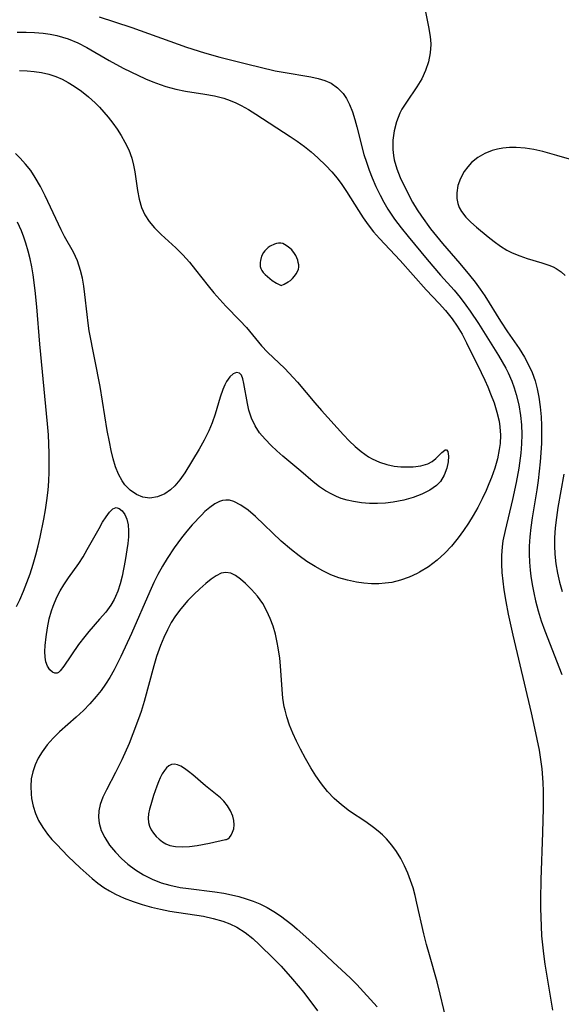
# Model space of a CAD drawing. Header units: inches. Extents: x 1073367 to 1082519, y 1569854 to 1574957.
# Tile 515 of 565: x 1081082 to 1081179, y 1573101 to 1573278. Entities that reach past the tile are written whole.
import ezdxf

# ---------------------------------------------------------------- set-up
doc = ezdxf.new("R2010")
doc.units = ezdxf.units.IN
doc.header["$MEASUREMENT"] = 0
doc.layers.add('CGG_CurvaNivelLidar_v1', color=7, linetype='Continuous', lineweight=30, true_color=0x008008)

msp = doc.modelspace()

# ---------------------------------------------------------------- linework, layer by layer
at = {"layer": 'CGG_CurvaNivelLidar_v1'}
for points in [[(1081095.7928, 1573278.6129, 72.5), (1081098.5648, 1573277.733, 72.5), (1081101.6303, 1573276.6853, 72.5), (1081111.4947, 1573273.1788, 72.5), (1081114.7416, 1573272.129, 72.5), (1081117.5022, 1573271.3459, 72.5), (1081122.2962, 1573270.1368, 72.5), (1081127.4503, 1573268.925, 72.5), (1081128.8365, 1573268.6405, 72.5), (1081133.8584, 1573267.8275, 72.5), (1081135.1407, 1573267.5453, 72.5), (1081136.3529, 1573267.173, 72.5), (1081137.4731, 1573266.6694, 72.5), (1081138.6441, 1573265.8623, 72.5), (1081139.6323, 1573264.8341, 72.5), (1081140.257, 1573263.9056, 72.5), (1081140.7799, 1573262.8788, 72.5), (1081141.303, 1573261.5447, 72.5), (1081141.7504, 1573260.1285, 72.5), (1081142.1068, 1573258.8443, 72.5), (1081143.3825, 1573253.8693, 72.5), (1081143.8178, 1573252.4584, 72.5), (1081144.3062, 1573251.059, 72.5), (1081144.8445, 1573249.6744, 72.5), (1081145.5263, 1573248.0978, 72.5), (1081146.2718, 1573246.5513, 72.5), (1081146.9514, 1573245.2769, 72.5), (1081147.6826, 1573244.0343, 72.5), (1081148.2624, 1573243.1368, 72.5), (1081148.896, 1573242.2319, 72.5), (1081150.0758, 1573240.6651, 72.5), (1081151.3058, 1573239.1248, 72.5), (1081154.768, 1573234.9585, 72.5), (1081157.1642, 1573232.1662, 72.5), (1081159.579, 1573229.4462, 72.5), (1081160.6726, 1573228.1426, 72.5), (1081161.7179, 1573226.8033, 72.5), (1081162.5017, 1573225.7115, 72.5), (1081163.9777, 1573223.466, 72.5), (1081167.5582, 1573217.7137, 72.5), (1081168.875, 1573215.4692, 72.5), (1081169.3197, 1573214.612, 72.5), (1081169.989, 1573213.0968, 72.5), (1081170.4118, 1573211.9156, 72.5), (1081170.771, 1573210.71, 72.5), (1081171.2119, 1573208.8385, 72.5), (1081171.5257, 1573206.933, 72.5), (1081171.6899, 1573205.238, 72.5), (1081171.7491, 1573203.5296, 72.5), (1081171.7051, 1573201.8394, 72.5), (1081171.5715, 1573200.1462, 72.5), (1081171.2115, 1573197.4672, 72.5), (1081170.744, 1573194.8739, 72.5), (1081170.0867, 1573191.8486, 72.5), (1081168.7454, 1573186.2638, 72.5), (1081168.3755, 1573184.4206, 72.5), (1081168.2148, 1573183.3486, 72.5), (1081168.0854, 1573181.7643, 72.5), (1081168.081, 1573180.2387, 72.5), (1081168.1704, 1573178.7069, 72.5), (1081168.3296, 1573177.1695, 72.5), (1081168.5383, 1573175.6268, 72.5), (1081168.8804, 1573173.5034, 72.5), (1081169.3118, 1573171.2112, 72.5), (1081170.1233, 1573167.4348, 72.5), (1081173.4484, 1573153.4655, 72.5), (1081174.0697, 1573150.7395, 72.5), (1081174.8753, 1573146.7678, 72.5), (1081175.1471, 1573145.1032, 72.5), (1081175.3596, 1573143.4316, 72.5), (1081175.5465, 1573140.9593, 72.5), (1081175.5969, 1573139.4356, 72.5), (1081175.6039, 1573136.3777, 72.5), (1081175.5066, 1573132.0017, 72.5), (1081175.1881, 1573123.4556, 72.5), (1081175.136, 1573119.9791, 72.5), (1081175.1421, 1573118.405, 72.5), (1081175.2255, 1573115.1305, 72.5), (1081175.3194, 1573113.4323, 72.5), (1081175.4556, 1573111.8006, 72.5), (1081175.6413, 1573110.1748, 72.5), (1081175.9177, 1573108.2934, 72.5), (1081177.2572, 1573100.0423, 72.5)], [(1081154.438, 1573279.4875, 73), (1081155.0167, 1573276.7855, 73), (1081155.2491, 1573275.4439, 73), (1081155.351, 1573274.524, 73), (1081155.3862, 1573273.6067, 73), (1081155.2805, 1573272.1484, 73), (1081154.9604, 1573270.5399, 73), (1081154.4516, 1573268.9703, 73), (1081153.7632, 1573267.4647, 73), (1081152.9065, 1573266.0337, 73), (1081151.004, 1573263.2814, 73), (1081150.2121, 1573262.0116, 73), (1081149.8367, 1573261.289, 73), (1081149.2207, 1573259.7385, 73), (1081148.8009, 1573258.114, 73), (1081148.5767, 1573256.4436, 73), (1081148.5631, 1573254.7523, 73), (1081148.673, 1573253.6974, 73), (1081148.8144, 1573252.9234, 73), (1081149.2788, 1573251.2631, 73), (1081149.8763, 1573249.736, 73), (1081150.5843, 1573248.2269, 73), (1081152.1385, 1573245.3031, 73), (1081152.9734, 1573243.8991, 73), (1081153.7312, 1573242.7528, 73), (1081155.3731, 1573240.5187, 73), (1081157.5134, 1573237.8529, 73), (1081160.6419, 1573234.2462, 73), (1081162.3695, 1573232.1909, 73), (1081163.3624, 1573230.9342, 73), (1081164.301, 1573229.6461, 73), (1081165.097, 1573228.4411, 73), (1081167.9012, 1573223.8919, 73), (1081169.1693, 1573221.9981, 73), (1081171.2784, 1573218.9932, 73), (1081172.2497, 1573217.4529, 73), (1081172.9851, 1573216.0766, 73), (1081173.6188, 1573214.6511, 73), (1081174.1438, 1573213.1806, 73), (1081174.5374, 1573211.7353, 73), (1081174.8339, 1573210.259, 73), (1081175.0748, 1573208.4893, 73), (1081175.2242, 1573206.6955, 73), (1081175.2955, 1573205.1237, 73), (1081175.3134, 1573203.5431, 73), (1081175.2751, 1573201.92, 73), (1081175.064, 1573198.6055, 73), (1081174.899, 1573196.9183, 73), (1081174.6956, 1573195.2506, 73), (1081174.458, 1573193.587, 73), (1081173.6375, 1573188.5265, 73), (1081173.3923, 1573186.8391, 73), (1081173.1997, 1573185.1534, 73), (1081173.0885, 1573183.468, 73), (1081173.0771, 1573182.027, 73), (1081173.1369, 1573180.5863, 73), (1081173.2581, 1573179.1473, 73), (1081173.39, 1573178.0358, 73), (1081173.6162, 1573176.5537, 73), (1081173.8964, 1573175.078, 73), (1081174.2297, 1573173.6107, 73), (1081174.7117, 1573171.8215, 73), (1081175.2663, 1573170.0488, 73), (1081175.9156, 1573168.2082, 73), (1081178.9581, 1573160.3756, 73)], [(1081081.0755, 1573275.8499, 72), (1081082.6359, 1573275.8653, 72), (1081084.188, 1573275.8088, 72), (1081085.7265, 1573275.6734, 72), (1081086.975, 1573275.4949, 72), (1081088.2064, 1573275.2456, 72), (1081089.2261, 1573274.9736, 72), (1081090.2285, 1573274.6436, 72), (1081091.924, 1573273.9399, 72), (1081093.5726, 1573273.1053, 72), (1081097.5713, 1573270.7783, 72), (1081100.1304, 1573269.3773, 72), (1081101.4619, 1573268.7076, 72), (1081104.1111, 1573267.4762, 72), (1081105.4266, 1573266.9233, 72), (1081106.7539, 1573266.4213, 72), (1081107.7747, 1573266.082, 72), (1081109.5671, 1573265.6014, 72), (1081111.3035, 1573265.2668, 72), (1081114.7896, 1573264.7333, 72), (1081116.5125, 1573264.409, 72), (1081118.1805, 1573263.9717, 72), (1081119.3623, 1573263.5603, 72), (1081120.3374, 1573263.148, 72), (1081121.2913, 1573262.6823, 72), (1081122.6311, 1573261.9334, 72), (1081123.9455, 1573261.1196, 72), (1081130.1025, 1573257.1052, 72), (1081131.3786, 1573256.2534, 72), (1081132.6741, 1573255.3137, 72), (1081133.9239, 1573254.3218, 72), (1081135.1219, 1573253.2806, 72), (1081136.5599, 1573251.8949, 72), (1081137.6361, 1573250.7462, 72), (1081138.5488, 1573249.6238, 72), (1081139.4037, 1573248.4417, 72), (1081140.2203, 1573247.2182, 72), (1081142.3929, 1573243.7955, 72), (1081143.2534, 1573242.4919, 72), (1081144.1525, 1573241.2179, 72), (1081145.1069, 1573239.9893, 72), (1081146.1599, 1573238.7795, 72), (1081149.8776, 1573234.8262, 72), (1081154.5694, 1573229.5182, 72), (1081156.9031, 1573227.0771, 72), (1081158.0336, 1573225.8327, 72), (1081159.2576, 1573224.3041, 72), (1081160.1354, 1573223.0235, 72), (1081161.0198, 1573221.5484, 72), (1081161.835, 1573220.0277, 72), (1081164.4795, 1573214.6923, 72), (1081165.1381, 1573213.2963, 72), (1081165.6658, 1573212.0813, 72), (1081166.1592, 1573210.8557, 72), (1081166.7615, 1573209.2194, 72), (1081167.2771, 1573207.571, 72), (1081167.6649, 1573205.9066, 72), (1081167.8188, 1573204.8825, 72), (1081167.9151, 1573203.3922, 72), (1081167.8523, 1573201.889, 72), (1081167.7193, 1573200.8419, 72), (1081167.3673, 1573199.1547, 72), (1081166.8848, 1573197.477, 72), (1081166.3095, 1573195.8071, 72), (1081165.8601, 1573194.6309, 72), (1081165.3719, 1573193.4637, 72), (1081164.6539, 1573191.9347, 72), (1081163.8652, 1573190.4333, 72), (1081163.0145, 1573188.9624, 72), (1081162.1547, 1573187.599, 72), (1081161.2498, 1573186.2702, 72), (1081160.3039, 1573184.9807, 72), (1081159.1006, 1573183.4804, 72), (1081157.9487, 1573182.2116, 72), (1081156.5364, 1573180.9159, 72), (1081155.0123, 1573179.7665, 72), (1081153.3919, 1573178.7741, 72), (1081152.9633, 1573178.5483, 72), (1081151.4828, 1573177.8733, 72), (1081149.9539, 1573177.3358, 72), (1081148.3849, 1573176.952, 72), (1081147.2244, 1573176.7809, 72), (1081146.0518, 1573176.6989, 72), (1081144.7126, 1573176.7076, 72), (1081143.3708, 1573176.8102, 72), (1081142.0322, 1573176.9939, 72), (1081140.4446, 1573177.3129, 72), (1081138.883, 1573177.7578, 72), (1081137.4168, 1573178.3227, 72), (1081135.9855, 1573179.0053, 72), (1081134.5885, 1573179.7853, 72), (1081133.1323, 1573180.7101, 72), (1081131.7161, 1573181.7109, 72), (1081130.342, 1573182.7744, 72), (1081128.512, 1573184.3393, 72), (1081123.8763, 1573188.7611, 72), (1081122.5585, 1573189.9055, 72), (1081121.2569, 1573190.851, 72), (1081119.9676, 1573191.5058, 72), (1081119.2388, 1573191.7047, 72), (1081118.5799, 1573191.7503, 72), (1081117.9532, 1573191.6628, 72), (1081117.444, 1573191.5014, 72), (1081116.5561, 1573191.052, 72), (1081115.6766, 1573190.4309, 72), (1081114.8019, 1573189.6757, 72), (1081114.1587, 1573189.0521, 72), (1081112.53, 1573187.2988, 72), (1081111.5485, 1573186.1481, 72), (1081110.5804, 1573184.9421, 72), (1081109.2708, 1573183.1725, 72), (1081107.9977, 1573181.2444, 72), (1081107.1559, 1573179.8294, 72), (1081106.3615, 1573178.3791, 72), (1081105.6167, 1573176.8974, 72), (1081104.8833, 1573175.3031, 72), (1081101.6073, 1573167.741, 72), (1081099.6817, 1573163.6009, 72), (1081098.4707, 1573161.2108, 72), (1081097.681, 1573159.8257, 72), (1081096.9279, 1573158.6419, 72), (1081096.1196, 1573157.4987, 72), (1081095.2548, 1573156.4002, 72), (1081094.1312, 1573155.1332, 72), (1081092.9427, 1573153.927, 72), (1081091.636, 1573152.7026, 72), (1081088.6681, 1573150.0519, 72), (1081087.5201, 1573148.9128, 72), (1081086.4624, 1573147.7163, 72), (1081085.5209, 1573146.4597, 72), (1081084.8234, 1573145.3205, 72), (1081084.254, 1573144.1366, 72), (1081083.835, 1573142.9109, 72), (1081083.5797, 1573141.6054, 72), (1081083.4884, 1573140.2728, 72), (1081083.5419, 1573138.9283, 72), (1081083.6467, 1573138.0728, 72), (1081083.9268, 1573136.7261, 72), (1081084.3452, 1573135.4076, 72), (1081084.9053, 1573134.1334, 72), (1081085.6439, 1573132.8668, 72), (1081086.5172, 1573131.6641, 72), (1081087.2883, 1573130.7505, 72), (1081088.1073, 1573129.8587, 72), (1081090.2329, 1573127.6923, 72), (1081092.3778, 1573125.629, 72), (1081094.5206, 1573123.7186, 72), (1081095.5591, 1573122.8832, 72), (1081096.6374, 1573122.1098, 72), (1081097.6697, 1573121.4713, 72), (1081098.7421, 1573120.8942, 72), (1081100.295, 1573120.1767, 72), (1081101.8984, 1573119.5506, 72), (1081103.5413, 1573119.0083, 72), (1081105.192, 1573118.5515, 72), (1081106.8407, 1573118.1692, 72), (1081108.5028, 1573117.8484, 72), (1081114.5302, 1573116.9129, 72), (1081116.2944, 1573116.5483, 72), (1081118.002, 1573116.0631, 72), (1081119.2836, 1573115.567, 72), (1081120.5096, 1573114.9597, 72), (1081122.0089, 1573114.0076, 72), (1081123.4158, 1573112.9021, 72), (1081124.6128, 1573111.8118, 72), (1081127.1329, 1573109.3094, 72), (1081128.479, 1573107.9244, 72), (1081130.5698, 1573105.6407, 72), (1081131.5796, 1573104.4428, 72), (1081132.5567, 1573103.2151, 72), (1081135.0311, 1573099.9342, 72)], [(1081081.447, 1573268.9381, 71.5), (1081082.8536, 1573268.8848, 71.5), (1081084.0932, 1573268.7758, 71.5), (1081085.4403, 1573268.5769, 71.5), (1081086.7536, 1573268.2824, 71.5), (1081088.0232, 1573267.8746, 71.5), (1081089.152, 1573267.3843, 71.5), (1081090.2422, 1573266.8016, 71.5), (1081091.3013, 1573266.1474, 71.5), (1081092.6166, 1573265.2296, 71.5), (1081093.8784, 1573264.2281, 71.5), (1081095.0705, 1573263.1413, 71.5), (1081095.8189, 1573262.3689, 71.5), (1081097.3992, 1573260.5511, 71.5), (1081098.2215, 1573259.5049, 71.5), (1081099.0124, 1573258.4002, 71.5), (1081099.7443, 1573257.265, 71.5), (1081100.4089, 1573256.1029, 71.5), (1081101.1019, 1573254.6723, 71.5), (1081101.6509, 1573253.2022, 71.5), (1081101.9766, 1573251.9688, 71.5), (1081102.2167, 1573250.7179, 71.5), (1081102.69, 1573247.3991, 71.5), (1081102.9836, 1573245.8407, 71.5), (1081103.4252, 1573244.3486, 71.5), (1081104.0252, 1573243.0413, 71.5), (1081104.7945, 1573241.821, 71.5), (1081105.7096, 1573240.6944, 71.5), (1081106.9378, 1573239.4834, 71.5), (1081109.5693, 1573237.0986, 71.5), (1081110.8499, 1573235.8074, 71.5), (1081111.9962, 1573234.5119, 71.5), (1081113.0942, 1573233.1566, 71.5), (1081115.3526, 1573230.2426, 71.5), (1081116.391, 1573228.9956, 71.5), (1081117.4631, 1573227.7819, 71.5), (1081118.5562, 1573226.6008, 71.5), (1081121.0767, 1573224.0133, 71.5), (1081122.2577, 1573222.7394, 71.5), (1081124.9491, 1573219.4451, 71.5), (1081126.0274, 1573218.3184, 71.5), (1081129.1347, 1573215.3675, 71.5), (1081130.6656, 1573213.7778, 71.5), (1081131.4141, 1573212.9376, 71.5), (1081134.5353, 1573209.2424, 71.5), (1081135.7604, 1573207.8442, 71.5), (1081139.7302, 1573203.4529, 71.5), (1081140.7465, 1573202.3825, 71.5), (1081141.7915, 1573201.3732, 71.5), (1081142.8713, 1573200.4483, 71.5), (1081144.2302, 1573199.4938, 71.5), (1081144.8617, 1573199.1423, 71.5), (1081146.1505, 1573198.5662, 71.5), (1081147.4827, 1573198.1341, 71.5), (1081148.8328, 1573197.8498, 71.5), (1081149.9869, 1573197.726, 71.5), (1081151.117, 1573197.6934, 71.5), (1081152.203, 1573197.7289, 71.5), (1081153.6187, 1573197.8814, 71.5), (1081154.8464, 1573198.2264, 71.5), (1081155.6522, 1573198.6832, 71.5), (1081156.3304, 1573199.2407, 71.5), (1081157.4093, 1573200.318, 71.5), (1081157.8939, 1573200.7005, 71.5), (1081158.0019, 1573200.753, 71.5), (1081158.2526, 1573200.7621, 71.5), (1081158.4582, 1573200.4833, 71.5), (1081158.5763, 1573199.6291, 71.5), (1081158.5074, 1573198.6103, 71.5), (1081158.2667, 1573197.4477, 71.5), (1081157.8231, 1573196.244, 71.5), (1081157.1275, 1573195.0982, 71.5), (1081156.7511, 1573194.6647, 71.5), (1081156.447, 1573194.3733, 71.5), (1081155.2415, 1573193.5056, 71.5), (1081153.8177, 1573192.7909, 71.5), (1081152.2389, 1573192.2043, 71.5), (1081150.5541, 1573191.7313, 71.5), (1081149.6066, 1573191.5206, 71.5), (1081148.6432, 1573191.348, 71.5), (1081147.233, 1573191.1764, 71.5), (1081145.81, 1573191.1001, 71.5), (1081144.3581, 1573191.1238, 71.5), (1081142.9187, 1573191.2453, 71.5), (1081141.5044, 1573191.4618, 71.5), (1081140.3802, 1573191.7126, 71.5), (1081139.2894, 1573192.0469, 71.5), (1081138.4311, 1573192.3911, 71.5), (1081137.5964, 1573192.7922, 71.5), (1081136.4682, 1573193.4291, 71.5), (1081135.3875, 1573194.1485, 71.5), (1081134.2435, 1573195.0353, 71.5), (1081132.0285, 1573196.9224, 71.5), (1081128.7817, 1573199.6116, 71.5), (1081127.7256, 1573200.5832, 71.5), (1081126.7128, 1573201.5722, 71.5), (1081125.6184, 1573202.6921, 71.5), (1081124.6264, 1573203.8417, 71.5), (1081123.8016, 1573205.0654, 71.5), (1081123.1688, 1573206.456, 71.5), (1081122.7161, 1573207.9196, 71.5), (1081122.4332, 1573209.1258, 71.5), (1081121.8151, 1573212.6828, 71.5), (1081121.6124, 1573213.5238, 71.5), (1081121.3481, 1573214.173, 71.5), (1081120.9919, 1573214.571, 71.5), (1081120.4742, 1573214.6621, 71.5), (1081119.8749, 1573214.4186, 71.5), (1081119.2604, 1573213.8774, 71.5), (1081118.6661, 1573213.0291, 71.5), (1081118.3728, 1573212.4637, 71.5), (1081118.0163, 1573211.6199, 71.5), (1081117.5424, 1573210.2439, 71.5), (1081116.6165, 1573207.19, 71.5), (1081116.0855, 1573205.6081, 71.5), (1081115.5247, 1573204.2091, 71.5), (1081114.689, 1573202.5319, 71.5), (1081113.7513, 1573200.8979, 71.5), (1081111.1887, 1573196.6545, 71.5), (1081110.3105, 1573195.4078, 71.5), (1081109.3599, 1573194.2927, 71.5), (1081108.594, 1573193.5768, 71.5), (1081107.6171, 1573192.8862, 71.5), (1081106.2772, 1573192.3038, 71.5), (1081104.8955, 1573192.1041, 71.5), (1081103.6605, 1573192.2819, 71.5), (1081102.4759, 1573192.7604, 71.5), (1081101.3804, 1573193.4985, 71.5), (1081100.4184, 1573194.4735, 71.5), (1081100.2821, 1573194.6483, 71.5), (1081099.9195, 1573195.1742, 71.5), (1081099.2755, 1573196.3828, 71.5), (1081098.7488, 1573197.7202, 71.5), (1081098.3116, 1573199.1537, 71.5), (1081097.9409, 1573200.6577, 71.5), (1081097.618, 1573202.2122, 71.5), (1081097.2507, 1573204.2374, 71.5), (1081095.9388, 1573212.1554, 71.5), (1081094.0193, 1573222.1363, 71.5), (1081093.7993, 1573223.5429, 71.5), (1081093.6013, 1573225.1028, 71.5), (1081093.215, 1573228.6769, 71.5), (1081093.0253, 1573230.1644, 71.5), (1081092.7823, 1573231.6212, 71.5), (1081092.4507, 1573233.0377, 71.5), (1081091.8803, 1573234.7171, 71.5), (1081091.151, 1573236.3136, 71.5), (1081089.5707, 1573239.1231, 71.5), (1081088.9357, 1573240.3359, 71.5), (1081086.0748, 1573246.4338, 71.5), (1081085.2328, 1573248.1171, 71.5), (1081084.3075, 1573249.7404, 71.5), (1081083.4776, 1573250.9676, 71.5), (1081082.5688, 1573252.1269, 71.5), (1081081.5893, 1573253.2122, 71.5), (1081080.7607, 1573254.0142, 71.5)], [(1081180.752, 1573252.8932, 73.5), (1081178.0655, 1573253.7039, 73.5), (1081175.5303, 1573254.3805, 73.5), (1081173.9316, 1573254.7358, 73.5), (1081172.3442, 1573254.9998, 73.5), (1081170.7734, 1573255.1365, 73.5), (1081169.5582, 1573255.1298, 73.5), (1081168.3673, 1573255.0142, 73.5), (1081167.3922, 1573254.829, 73.5), (1081166.4484, 1573254.5643, 73.5), (1081165.0888, 1573254.014, 73.5), (1081163.8435, 1573253.2972, 73.5), (1081162.7445, 1573252.4201, 73.5), (1081162.0287, 1573251.6499, 73.5), (1081161.416, 1573250.8076, 73.5), (1081160.743, 1573249.5705, 73.5), (1081160.2777, 1573248.2758, 73.5), (1081160.0515, 1573246.9602, 73.5), (1081160.0645, 1573245.9786, 73.5), (1081160.2497, 1573245.0247, 73.5), (1081160.5071, 1573244.3444, 73.5), (1081160.9265, 1573243.5943, 73.5), (1081161.6799, 1573242.6202, 73.5), (1081162.5846, 1573241.6965, 73.5), (1081163.5912, 1573240.801, 73.5), (1081165.7151, 1573239.05, 73.5), (1081166.7988, 1573238.2035, 73.5), (1081167.9163, 1573237.4027, 73.5), (1081169.0784, 1573236.6791, 73.5), (1081170.0483, 1573236.1761, 73.5), (1081171.3777, 1573235.6223, 73.5), (1081172.7305, 1573235.1632, 73.5), (1081175.3792, 1573234.3672, 73.5), (1081176.6071, 1573233.953, 73.5), (1081177.3715, 1573233.6428, 73.5), (1081177.9524, 1573233.3629, 73.5), (1081178.848, 1573232.7913, 73.5), (1081179.5325, 1573232.1059, 73.5)], [(1081080.9338, 1573172.6094, 72), (1081081.5398, 1573173.8241, 72), (1081082.2094, 1573175.346, 72), (1081082.8145, 1573176.9008, 72), (1081083.368, 1573178.4812, 72), (1081083.9223, 1573180.2263, 72), (1081084.395, 1573181.8659, 72), (1081084.8252, 1573183.5196, 72), (1081085.1858, 1573185.0677, 72), (1081085.8491, 1573188.3058, 72), (1081086.1478, 1573189.9937, 72), (1081086.4002, 1573191.6883, 72), (1081086.6037, 1573193.5167, 72), (1081086.7206, 1573195.1328, 72), (1081086.7918, 1573196.8139, 72), (1081086.8084, 1573200.1855, 72), (1081086.673, 1573203.4825, 72), (1081086.5255, 1573205.4494, 72), (1081085.0995, 1573219.7709, 72), (1081084.5678, 1573226.4795, 72), (1081084.2986, 1573229.4039, 72), (1081083.9378, 1573232.2453, 72), (1081083.6976, 1573233.6498, 72), (1081083.3926, 1573235.0879, 72), (1081083.0308, 1573236.5061, 72), (1081082.6128, 1573237.9004, 72), (1081082.2268, 1573239.023, 72), (1081081.8009, 1573240.1223, 72), (1081081.0854, 1573241.7088, 72)], [(1081179.3438, 1573196.4018, 73.5), (1081178.2654, 1573190.4338, 73.5), (1081177.9859, 1573188.6022, 73.5), (1081177.7689, 1573186.7711, 73.5), (1081177.6363, 1573184.9431, 73.5), (1081177.6109, 1573183.5157, 73.5), (1081177.6803, 1573181.995, 73.5), (1081177.8697, 1573180.302, 73.5), (1081178.1625, 1573178.6206, 73.5), (1081178.5493, 1573176.9546, 73.5), (1081179.0271, 1573175.3084, 73.5)], [(1081158.429, 1573097.4311, 72.5), (1081157.1043, 1573102.9042, 72.5), (1081156.5307, 1573105.1422, 72.5), (1081155.1405, 1573110.0067, 72.5), (1081154.625, 1573111.8731, 72.5), (1081154.1474, 1573113.7539, 72.5), (1081152.9132, 1573119.2515, 72.5), (1081152.5758, 1573120.6374, 72.5), (1081152.202, 1573122.005, 72.5), (1081151.7765, 1573123.3472, 72.5), (1081151.274, 1573124.6839, 72.5), (1081150.6993, 1573125.9806, 72.5), (1081150.0151, 1573127.2936, 72.5), (1081149.2484, 1573128.5476, 72.5), (1081148.396, 1573129.7328, 72.5), (1081147.4502, 1573130.8356, 72.5), (1081146.6921, 1573131.584, 72.5), (1081145.9251, 1573132.2485, 72.5), (1081145.1221, 1573132.8756, 72.5), (1081143.7006, 1573133.8819, 72.5), (1081140.7995, 1573135.8329, 72.5), (1081139.3314, 1573136.9309, 72.5), (1081138.0386, 1573138.0899, 72.5), (1081136.8413, 1573139.3624, 72.5), (1081135.7376, 1573140.7321, 72.5), (1081134.7505, 1573142.1464, 72.5), (1081133.8285, 1573143.6184, 72.5), (1081132.8723, 1573145.2718, 72.5), (1081131.9677, 1573146.9584, 72.5), (1081131.2571, 1573148.3872, 72.5), (1081130.599, 1573149.8339, 72.5), (1081130.0093, 1573151.2996, 72.5), (1081129.5079, 1573152.7872, 72.5), (1081129.1955, 1573153.9665, 72.5), (1081129.0669, 1573154.585, 72.5), (1081128.8311, 1573156.1154, 72.5), (1081128.674, 1573157.6718, 72.5), (1081128.3738, 1573161.9664, 72.5), (1081128.2449, 1573163.3254, 72.5), (1081127.9897, 1573165.1577, 72.5), (1081127.8061, 1573166.1465, 72.5), (1081127.4645, 1573167.6287, 72.5), (1081127.046, 1573169.0741, 72.5), (1081126.545, 1573170.4694, 72.5), (1081125.952, 1573171.7981, 72.5), (1081125.1971, 1573173.133, 72.5), (1081124.227, 1573174.4756, 72.5), (1081123.1698, 1573175.6795, 72.5), (1081122.0836, 1573176.7493, 72.5), (1081121.1932, 1573177.5239, 72.5), (1081120.3159, 1573178.1529, 72.5), (1081119.4467, 1573178.5801, 72.5), (1081118.5806, 1573178.7385, 72.5), (1081117.7015, 1573178.5736, 72.5), (1081116.8105, 1573178.1372, 72.5), (1081115.8974, 1573177.5018, 72.5), (1081114.9512, 1573176.7283, 72.5), (1081113.8932, 1573175.7971, 72.5), (1081112.8145, 1573174.7802, 72.5), (1081111.7459, 1573173.6826, 72.5), (1081110.471, 1573172.2035, 72.5), (1081109.5383, 1573170.9512, 72.5), (1081108.7594, 1573169.7047, 72.5), (1081108.0588, 1573168.3894, 72.5), (1081107.423, 1573167.0211, 72.5), (1081106.8417, 1573165.6125, 72.5), (1081106.1138, 1573163.5989, 72.5), (1081105.5932, 1573161.9216, 72.5), (1081103.8635, 1573155.5268, 72.5), (1081103.3166, 1573153.7407, 72.5), (1081102.8604, 1573152.3854, 72.5), (1081101.8655, 1573149.7116, 72.5), (1081101.1611, 1573147.9745, 72.5), (1081099.8507, 1573145.0143, 72.5), (1081098.739, 1573142.7501, 72.5), (1081097.0946, 1573139.6726, 72.5), (1081096.4426, 1573138.3353, 72.5), (1081095.9484, 1573136.9962, 72.5), (1081095.7118, 1573135.8774, 72.5), (1081095.6456, 1573134.7551, 72.5), (1081095.7618, 1573133.6458, 72.5), (1081096.1557, 1573132.3376, 72.5), (1081096.7776, 1573131.0674, 72.5), (1081097.6568, 1573129.7211, 72.5), (1081098.7058, 1573128.4301, 72.5), (1081099.7784, 1573127.3251, 72.5), (1081100.9506, 1573126.2885, 72.5), (1081102.301, 1573125.2686, 72.5), (1081103.7442, 1573124.3621, 72.5), (1081105.3131, 1573123.5761, 72.5), (1081106.9612, 1573122.9384, 72.5), (1081108.4679, 1573122.5025, 72.5), (1081110.3208, 1573122.1198, 72.5), (1081111.8743, 1573121.8851, 72.5), (1081116.5741, 1573121.3086, 72.5), (1081118.176, 1573121.0548, 72.5), (1081119.5477, 1573120.7767, 72.5), (1081120.8989, 1573120.4476, 72.5), (1081122.1988, 1573120.0788, 72.5), (1081123.4683, 1573119.6513, 72.5), (1081124.698, 1573119.1468, 72.5), (1081125.9711, 1573118.5015, 72.5), (1081127.1982, 1573117.7695, 72.5), (1081128.3905, 1573116.9748, 72.5), (1081129.4251, 1573116.2303, 72.5), (1081130.4303, 1573115.445, 72.5), (1081131.3876, 1573114.627, 72.5), (1081134.5314, 1573111.7744, 72.5), (1081137.7652, 1573108.7427, 72.5), (1081140.9707, 1573105.8139, 72.5), (1081142.114, 1573104.6552, 72.5), (1081145.7509, 1573100.6457, 72.5)]]:
    msp.add_polyline3d(points, dxfattribs=at)
for points in [[(1081128.5, 1573230.3268, 72), (1081129.0259, 1573230.5373, 72), (1081129.759, 1573230.948, 72), (1081130.1553, 1573231.2328, 72), (1081130.5546, 1573231.5878, 72), (1081130.9156, 1573231.9856, 72), (1081131.2214, 1573232.4076, 72), (1081131.4561, 1573232.8337, 72), (1081131.6032, 1573233.2435, 72), (1081131.6597, 1573233.6297, 72), (1081131.6509, 1573234.0463, 72), (1081131.585, 1573234.4652, 72), (1081131.4741, 1573234.8816, 72), (1081131.1406, 1573235.6881, 72), (1081130.9191, 1573236.0659, 72), (1081130.3953, 1573236.7179, 72), (1081129.7855, 1573237.2758, 72), (1081129.1245, 1573237.709, 72), (1081128.7795, 1573237.8562, 72), (1081128.4254, 1573237.9374, 72), (1081128.0467, 1573237.9379, 72), (1081127.6626, 1573237.8669, 72), (1081127.2779, 1573237.7415, 72), (1081126.5273, 1573237.3698, 72), (1081126.1741, 1573237.1344, 72), (1081125.8467, 1573236.867, 72), (1081125.5566, 1573236.5642, 72), (1081125.3324, 1573236.2519, 72), (1081124.9901, 1573235.5571, 72), (1081124.7732, 1573234.8149, 72), (1081124.7164, 1573234.4399, 72), (1081124.703, 1573234.0692, 72), (1081124.7447, 1573233.7081, 72), (1081124.8526, 1573233.3602, 72), (1081125.0265, 1573233.0186, 72), (1081125.2915, 1573232.6563, 72), (1081125.6318, 1573232.2833, 72), (1081126.0267, 1573231.9135, 72), (1081126.8988, 1573231.2375, 72), (1081127.6911, 1573230.7451, 72)], [(1081088.5, 1573160.718, 71.5), (1081088.236, 1573160.5963, 71.5), (1081087.8413, 1573160.6209, 71.5), (1081087.3786, 1573160.8146, 71.5), (1081086.9016, 1573161.2296, 71.5), (1081086.4913, 1573161.8549, 71.5), (1081086.1985, 1573162.6613, 71.5), (1081086.0648, 1573163.5296, 71.5), (1081086.0457, 1573164.5034, 71.5), (1081086.1071, 1573165.5688, 71.5), (1081086.2656, 1573167.1442, 71.5), (1081086.5009, 1573168.7749, 71.5), (1081086.8224, 1573170.3638, 71.5), (1081087.2414, 1573171.8229, 71.5), (1081087.5382, 1573172.6666, 71.5), (1081088.2011, 1573174.2666, 71.5), (1081088.7675, 1573175.4084, 71.5), (1081089.4075, 1573176.5059, 71.5), (1081090.2908, 1573177.7873, 71.5), (1081092.1356, 1573180.3156, 71.5), (1081092.9194, 1573181.5536, 71.5), (1081093.6519, 1573182.8261, 71.5), (1081095.7594, 1573186.6565, 71.5), (1081096.4005, 1573187.7625, 71.5), (1081097.0278, 1573188.7494, 71.5), (1081097.6445, 1573189.5636, 71.5), (1081098.2524, 1573190.137, 71.5), (1081098.8511, 1573190.3824, 71.5), (1081099.4026, 1573190.2477, 71.5), (1081099.9214, 1573189.8101, 71.5), (1081100.3816, 1573189.138, 71.5), (1081100.7522, 1573188.2839, 71.5), (1081100.9958, 1573187.287, 71.5), (1081101.0818, 1573186.2381, 71.5), (1081101.0508, 1573185.1127, 71.5), (1081100.9347, 1573183.9311, 71.5), (1081100.4613, 1573180.8659, 71.5), (1081099.9115, 1573178.0765, 71.5), (1081099.5606, 1573176.7039, 71.5), (1081099.1295, 1573175.371, 71.5), (1081098.7241, 1573174.3835, 71.5), (1081098.4722, 1573173.8632, 71.5), (1081097.8835, 1573172.8432, 71.5), (1081096.983, 1573171.6173, 71.5), (1081095.8761, 1573170.317, 71.5), (1081093.9172, 1573168.1125, 71.5), (1081093.1935, 1573167.2412, 71.5), (1081092.095, 1573165.7728, 71.5), (1081089.4168, 1573161.9086, 71.5), (1081088.7841, 1573161.0508, 71.5)], [(1081118.5, 1573130.6973, 73), (1081118.6632, 1573130.6958, 73), (1081118.9093, 1573130.8316, 73), (1081119.2011, 1573131.0956, 73), (1081119.5099, 1573131.5071, 73), (1081119.7776, 1573132.0387, 73), (1081119.9654, 1573132.6681, 73), (1081120.0402, 1573133.3835, 73), (1081119.9869, 1573134.1466, 73), (1081119.8053, 1573134.9279, 73), (1081119.4106, 1573135.8831, 73), (1081118.8624, 1573136.7825, 73), (1081118.2043, 1573137.5901, 73), (1081117.5701, 1573138.1995, 73), (1081114.9056, 1573140.3786, 73), (1081112.6055, 1573142.3484, 73), (1081111.8699, 1573142.948, 73), (1081111.1507, 1573143.4793, 73), (1081110.4955, 1573143.8839, 73), (1081109.8573, 1573144.1614, 73), (1081109.3167, 1573144.2653, 73), (1081108.806, 1573144.2119, 73), (1081108.3236, 1573143.973, 73), (1081107.8829, 1573143.5776, 73), (1081107.5271, 1573143.1323, 73), (1081107.1405, 1573142.5208, 73), (1081106.782, 1573141.8347, 73), (1081106.4447, 1573141.0827, 73), (1081106.1291, 1573140.2912, 73), (1081105.5517, 1573138.6434, 73), (1081105.0473, 1573136.9806, 73), (1081104.8305, 1573136.1504, 73), (1081104.6669, 1573135.3401, 73), (1081104.5878, 1573134.5549, 73), (1081104.6317, 1573133.8016, 73), (1081104.8213, 1573133.1112, 73), (1081105.1373, 1573132.4574, 73), (1081105.554, 1573131.8411, 73), (1081106.052, 1573131.2659, 73), (1081106.5782, 1573130.772, 73), (1081107.1551, 1573130.3297, 73), (1081107.7785, 1573129.9523, 73), (1081108.4657, 1573129.6597, 73), (1081109.5095, 1573129.4535, 73), (1081110.7255, 1573129.4024, 73), (1081112.0441, 1573129.4749, 73), (1081113.3966, 1573129.6389, 73), (1081115.5916, 1573130.0373, 73)]]:
    msp.add_polyline3d(points, close=True, dxfattribs=at)

doc.saveas('drawing.dxf')
